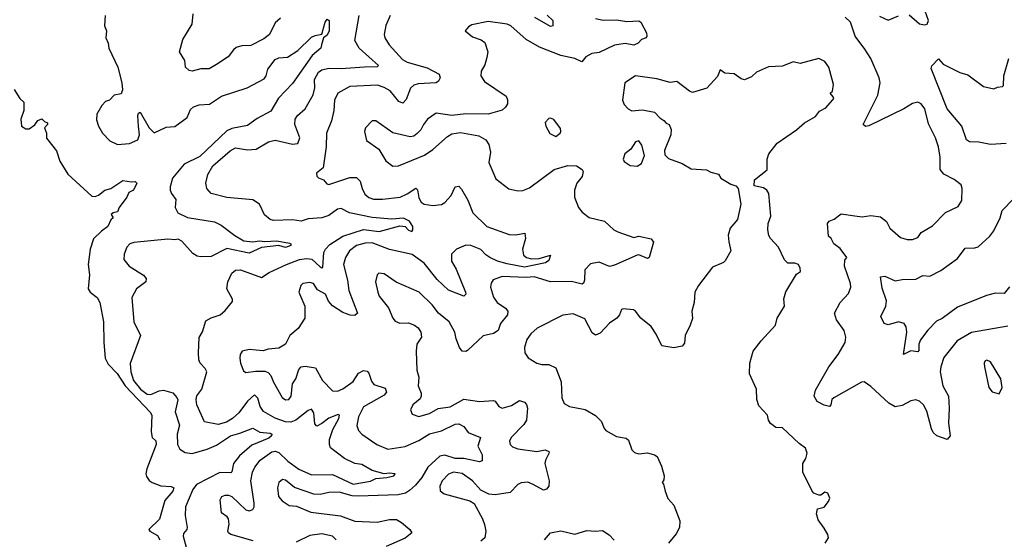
# Model space of a CAD drawing. Extents: x 2056909 to 2160450, y 827444 to 1016825.
# Tile 296 of 501: x 2129819 to 2135505, y 927747 to 930750. Entities that reach past the tile are written whole.
import ezdxf

# ---------------------------------------------------------------- set-up
doc = ezdxf.new("R2010")
doc.units = 0

msp = doc.modelspace()

# ---------------------------------------------------------------- linework, layer by layer
at = {"layer": '0CON10XD'}
for points in [[(2130312.5, 930775), (2130308.8, 930715), (2130320, 930685), (2130316.2, 930645), (2130330, 930615), (2130333.8, 930585), (2130385.5, 930475.5), (2130410, 930385), (2130413.3, 930345), (2130405, 930322.5), (2130365, 930313.3), (2130337.5, 930285), (2130315, 930276.7), (2130293.8, 930255), (2130264.3, 930205), (2130262.4, 930172.4), (2130274.2, 930135), (2130296.7, 930095), (2130339.7, 930049.7), (2130385, 930029.2), (2130454.3, 930035.7), (2130502, 930055), (2130510.9, 930085), (2130504.7, 930135.3), (2130502.5, 930197.5), (2130505, 930210), (2130515, 930216.7), (2130566.9, 930125), (2130595, 930096.9), (2130665, 930129.2), (2130715, 930132.5), (2130787.1, 930185), (2130805, 930231.4), (2130822.5, 930247.5), (2130855, 930257.3), (2130915, 930261.1), (2130985, 930307.8), (2131132.9, 930357.1), (2131231.1, 930408.9), (2131243.3, 930425), (2131252.2, 930465), (2131295, 930520), (2131315, 930530.6), (2131366.2, 930533.8), (2131425, 930573.1), (2131505, 930648.9), (2131525, 930658.9), (2131564, 930666), (2131584, 930735), (2131595, 930752.5), (2131605.8, 930745.8), (2131606.2, 930685), (2131595, 930660), (2131574, 930646), (2131562.2, 930605), (2131558.6, 930585), (2131507.5, 930542.5), (2131395, 930381.8), (2131313.4, 930296.6), (2131268.9, 930221.1), (2131190.6, 930179.4), (2131135, 930138.7), (2131045, 930121.3), (2131015, 930108.6), (2130859.5, 929960.5), (2130769.5, 929915), (2130701.2, 929835), (2130687.6, 929785), (2130688.9, 929765), (2130695.9, 929745), (2130721.3, 929711.3), (2130717.1, 929665), (2130733.5, 929635), (2130787.6, 929607.6), (2130945, 929582.9), (2130982.8, 929562.8), (2131062.6, 929502.6), (2131113.2, 929473.2), (2131165, 929466.2), (2131205, 929472.7), (2131235, 929468.2), (2131305, 929472.7), (2131378.1, 929458.1), (2131386, 929455), (2131384.2, 929445), (2131355, 929433.6), (2131315, 929444.5), (2131215, 929432.9), (2131145, 929401.2), (2131015, 929427.9), (2130925, 929381.5), (2130865, 929380.3), (2130845, 929384), (2130819.9, 929399.9), (2130755, 929470.6), (2130735, 929482.5), (2130715, 929477.5), (2130675, 929482.2), (2130477.6, 929462.4), (2130455, 929454.4), (2130438.9, 929435), (2130422.7, 929395), (2130420, 929365), (2130452.2, 929325), (2130534.2, 929274.2), (2130550, 929255), (2130548.1, 929235), (2130494.3, 929195), (2130467.9, 929145), (2130478.5, 929005), (2130517.3, 928925), (2130456.9, 928763.1), (2130460.9, 928715), (2130477.2, 928665), (2130516.5, 928615), (2130555, 928587), (2130576.7, 928583.3), (2130625, 928605.2), (2130649.6, 928609.6), (2130704.6, 928594.6), (2130727.6, 928567.6), (2130732.5, 928552.5), (2130717, 928485), (2130742.9, 928407.1), (2130729.6, 928355), (2130731.5, 928295), (2130745, 928269.2), (2130775, 928249.5), (2130815, 928243.2), (2130901.9, 928268.1), (2130955, 928292.2), (2131037.5, 928345), (2131090, 928360), (2131165, 928390), (2131206.9, 928366.9), (2131265, 928360.6), (2131276, 928355), (2131274.3, 928345), (2131258.7, 928331.3), (2131159.2, 928290.8), (2131089.4, 928230.6), (2131053.9, 928186.1), (2131045, 928136.7), (2131039.2, 928130.8), (2130975, 928134.2), (2130841.1, 928065), (2130820, 928035), (2130776.9, 927935), (2130775.7, 927884.3), (2130785.6, 927815), (2130784.3, 927805), (2130765, 927781.2), (2130763.2, 927765), (2130781.5, 927701.5)], [(2131325, 930758.9), (2131295, 930732.5), (2131261.2, 930665), (2131229.9, 930640.1), (2131155, 930600.6), (2131101.2, 930598.8), (2131070.3, 930589.7), (2131053.2, 930576.8), (2131023.8, 930535), (2130955, 930492), (2130914.2, 930465.8), (2130865, 930466), (2130815, 930452.9), (2130797.3, 930457.3), (2130776.7, 930475), (2130772.9, 930515), (2130742, 930565), (2130761.4, 930635), (2130815.6, 930725), (2130821.4, 930785)], [(2131167.9, 927737.9), (2131038.8, 927775), (2131024.2, 927785), (2131020.8, 927795), (2131029.4, 927835), (2131025.7, 927865), (2131018.1, 927878.1), (2130985, 927900), (2130976.4, 927975), (2130986.2, 927995), (2131005, 928003.3), (2131025, 928003.3), (2131045, 927994.3), (2131125, 927917.7), (2131145, 927912.2), (2131165, 927919.5), (2131173.8, 927935), (2131173.3, 927956.7), (2131154.7, 928085), (2131164, 928135), (2131177.9, 928165), (2131208.8, 928205), (2131275, 928253.3), (2131295, 928257.6), (2131315, 928249.2), (2131368.3, 928198.3), (2131432.2, 928152.2), (2131505, 928120.4), (2131625, 928122.4), (2131745, 928067), (2131845, 928082.6), (2131875, 928098.6), (2131940, 928105), (2131980, 928115), (2131987.5, 928125), (2131955, 928130), (2131925, 928126), (2131855, 928145.5), (2131795, 928179.2), (2131755, 928186.2), (2131695, 928213.6), (2131615, 928275.7), (2131607.5, 928295), (2131609.2, 928325), (2131627.7, 928382.3), (2131661.5, 928445), (2131665.6, 928465), (2131658.9, 928468.9), (2131605, 928447.2), (2131565, 928416.4), (2131535, 928402), (2131523.8, 928413.8), (2131518.3, 928478.3), (2131505, 928500), (2131485, 928492.5), (2131414.8, 928435.2), (2131385, 928425.3), (2131355, 928425.8), (2131295, 928448.1), (2131226.6, 928486.6), (2131208.1, 928515), (2131193.9, 928563.9), (2131175, 928581.8), (2131135.3, 928545), (2131085, 928478.9), (2131048.5, 928445), (2131014.4, 928425), (2130965, 928410.4), (2130886.6, 928426.6), (2130841.8, 928525), (2130837.5, 928555), (2130843.2, 928576.8), (2130871.3, 928615), (2130899.5, 928715), (2130891.1, 928735), (2130862.1, 928765), (2130854.6, 928785), (2130851.1, 928825), (2130856.4, 928913.6), (2130875, 928946.7), (2130895, 929009.2), (2130925, 929027.8), (2130976.2, 929045), (2131005, 929068.8), (2131047.7, 929122.3), (2131048.8, 929135), (2131015.7, 929195.7), (2131021.1, 929235), (2131044.7, 929285.3), (2131065, 929302.9), (2131095, 929304.4), (2131215, 929260), (2131260.6, 929289.4), (2131359.4, 929335), (2131435, 929364.7), (2131475, 929370.5), (2131505.6, 929365.6), (2131555, 929321.5), (2131565, 929315.7), (2131569.6, 929320.4), (2131576.5, 929405), (2131585.2, 929424.8), (2131609.7, 929450.3), (2131685, 929499.6), (2131805, 929538.5), (2131895, 929525.6), (2132015, 929559.3), (2132045.3, 929555.3), (2132065, 929533.1), (2132082.9, 929527.1), (2132090, 929535), (2132088.9, 929555), (2132069.5, 929585), (2132035, 929603.5), (2131968.1, 929598.1), (2131855, 929607), (2131724.3, 929634.3), (2131675, 929660), (2131655, 929654.6), (2131605, 929619.1), (2131565, 929605.3), (2131485, 929599.1), (2131445, 929586.7), (2131395, 929593.8), (2131285, 929590), (2131265.6, 929595.6), (2131232.8, 929622.8), (2131205, 929683.8), (2131165, 929710), (2131015, 929722.5), (2130925, 929746), (2130900.8, 929775), (2130894.5, 929805), (2130905.4, 929855), (2130933.8, 929905), (2131035, 929992.9), (2131065, 930009.2), (2131135, 929999.1), (2131185, 930001.2), (2131255.5, 930044.5), (2131295, 930054.4), (2131395, 930031.4), (2131426, 930034), (2131436.8, 930066.8), (2131409.1, 930145), (2131410.5, 930175), (2131422.8, 930197.2), (2131468.1, 930235), (2131513.4, 930316.6), (2131524.1, 930355.9), (2131522, 930405), (2131545, 930446.3), (2131565, 930460.8), (2131605, 930470), (2131675, 930467.6), (2131811.3, 930478.7), (2131885, 930479.2), (2131892, 930485), (2131779.6, 930585), (2131755, 930630), (2131780.4, 930775)], [(2131957.9, 930775), (2131932.9, 930717.1), (2131924.6, 930664.6), (2131927.8, 930645), (2131952.2, 930605), (2132030.2, 930520.2), (2132056.2, 930505), (2132172.2, 930472.2), (2132240.8, 930435), (2132248, 930415), (2132238, 930395), (2132225, 930385.6), (2132119.8, 930380.2), (2132095, 930371.3), (2132076.8, 930355), (2132051.6, 930288.4), (2132032.6, 930267.4), (2132008, 930278), (2131959, 930339), (2131925, 930359.1), (2131885, 930372.5), (2131725, 930363.8), (2131657.1, 930325), (2131637.1, 930285), (2131632.5, 930225), (2131619.1, 930165), (2131590.4, 930095), (2131590, 930015), (2131572.5, 929895), (2131533.8, 929863.8), (2131535, 929846.7), (2131545, 929836), (2131574.2, 929824.2), (2131592.1, 929802.1), (2131605, 929797.5), (2131725, 929839.2), (2131765, 929837.8), (2131786.3, 929816.3), (2131796.4, 929775), (2131812.4, 929742.4), (2131835, 929723.5), (2131863.3, 929713.3), (2131915, 929712.5), (2132015.5, 929725.5), (2132056, 929744), (2132106.7, 929776.7), (2132116.4, 929766.4), (2132125, 929721.2), (2132138.1, 929695), (2132155, 929684.6), (2132205, 929675.5), (2132255, 929683.1), (2132275, 929693.3), (2132310.9, 929735), (2132335, 929784.2), (2132355, 929788.1), (2132370.9, 929770.9), (2132407.3, 929707.3), (2132435.6, 929635), (2132516, 929556), (2132645, 929508.6), (2132685, 929506), (2132737, 929517), (2132739.5, 929485), (2132723.3, 929425), (2132729.3, 929389.3), (2132746.7, 929375), (2132775, 929368.8), (2132819.3, 929370.7), (2132885, 929390), (2132875, 929358.8), (2132856, 929345), (2132735, 929321), (2132635, 929338.8), (2132578.2, 929355), (2132534.7, 929375), (2132510.8, 929390.8), (2132482.4, 929422.4), (2132425, 929445.8), (2132395, 929447.1), (2132341.1, 929425), (2132312.7, 929395), (2132313.8, 929355), (2132339.4, 929309.4), (2132393.8, 929175), (2132395, 929163.3), (2132385, 929153.1), (2132295, 929186.5), (2132229.3, 929249.3), (2132155, 929342.5), (2132085, 929392.9), (2131955, 929421.6), (2131855, 929460), (2131815, 929459.5), (2131764.8, 929445.2), (2131723.8, 929415), (2131700.4, 929375), (2131689.3, 929335), (2131712.6, 929245), (2131720, 929185), (2131770, 929055), (2131755, 929040), (2131727.7, 929042.3), (2131685, 929057.5), (2131625, 929097.1), (2131603.4, 929123.4), (2131586.2, 929165), (2131539.1, 929189.1), (2131516.6, 929226.6), (2131495, 929231.2), (2131455, 929225.6), (2131442.5, 929215), (2131432, 929175), (2131465.8, 929095), (2131465.8, 929025), (2131427.1, 928965), (2131380, 928925), (2131354.2, 928875), (2131315, 928852.2), (2131255, 928846.7), (2131225, 928836.5), (2131145, 928844.4), (2131105, 928833.8), (2131092.5, 928815), (2131090, 928795), (2131094.4, 928764.4), (2131110.9, 928720.9), (2131125, 928710.8), (2131181.8, 928718.2), (2131235, 928718.2), (2131255, 928711.5), (2131269.1, 928695), (2131284.6, 928655), (2131335, 928566.2), (2131355, 928552.5), (2131373.3, 928555), (2131386.7, 928575), (2131395.5, 928645), (2131414.6, 928675), (2131431.6, 928728.4), (2131445.3, 928744.7), (2131468.1, 928748.1), (2131527.4, 928737.4), (2131568.6, 928665), (2131625, 928604.5), (2131655, 928603.8), (2131685, 928617.7), (2131745, 928660), (2131775, 928707.7), (2131805, 928722.5), (2131825, 928718.8), (2131835, 928708.1), (2131851.6, 928661.6), (2131865, 928641.8), (2131930.6, 928620.6), (2131936.9, 928596.9), (2131925, 928579.6), (2131805, 928512.2), (2131775.4, 928455), (2131766.4, 928405), (2131775, 928376), (2131795.7, 928355), (2131882.5, 928295), (2131945, 928268.2), (2132045, 928284), (2132125, 928317.6), (2132185, 928357.9), (2132255, 928373.7), (2132335, 928412), (2132355, 928414.6), (2132385, 928399.2), (2132408.8, 928365), (2132481.2, 928335), (2132465.5, 928285), (2132490, 928235), (2132489.4, 928200.6), (2132475, 928196), (2132385, 928214.8), (2132335, 928214.6), (2132275, 928233.5), (2132245, 928228.1), (2132175.8, 928165), (2132142.4, 928105), (2132105, 928060.7), (2132071.3, 928028.7), (2132046.9, 928015), (2132005, 928004.3), (2131774.2, 927995.8), (2131738.6, 927998.6), (2131665, 928019.4), (2131605, 928018.8), (2131555, 928007.1), (2131517.8, 928007.8), (2131407.1, 928047.1), (2131355, 928089.5), (2131337, 928093), (2131315, 928076.2), (2131308.5, 928045), (2131314.5, 927995), (2131335, 927970), (2131375, 927943.3), (2131418.5, 927938.5), (2131500, 927905), (2131672.4, 927882.4), (2131755, 927852.5), (2131882.7, 927847.3), (2131955, 927862.7), (2131995, 927861.5), (2132024.4, 927845), (2132072.2, 927805), (2132082.9, 927785), (2132045, 927753.1), (2131935, 927706.4)], [(2133145, 930756.2), (2133188.4, 930748.4), (2133265, 930749.1), (2133325, 930739.1), (2133395, 930744), (2133406.2, 930735), (2133439.2, 930675), (2133441.2, 930655), (2133436.2, 930645), (2133410, 930635), (2133390, 930615), (2133365, 930603.5), (2133315, 930612), (2133255, 930602.1), (2133165, 930561.1), (2133122.5, 930555), (2133088.9, 930535), (2133065, 930507.5), (2133025, 930525.6), (2132945, 930543.5), (2132821.2, 930591.2), (2132743.5, 930635), (2132655, 930714.4), (2132635, 930723.5), (2132525, 930738.9), (2132430, 930720), (2132410.7, 930709.3), (2132392.5, 930685), (2132435, 930651.2), (2132485, 930634.3), (2132505, 930618), (2132522.2, 930565), (2132517.3, 930532.7), (2132505, 930490), (2132485, 930452.5), (2132482.5, 930425), (2132502.6, 930392.6), (2132628.6, 930308.6), (2132636.2, 930286.2), (2132635.3, 930264.7), (2132625.3, 930244.7), (2132605, 930227.1), (2132525, 930203.5), (2132395, 930205.6), (2132315, 930196), (2132225, 930209.2), (2132175, 930175.8), (2132150.6, 930145), (2132136.5, 930113.5), (2132115, 930092), (2132095, 930077.1), (2132075, 930072.9), (2131975, 930096.9), (2131875, 930165.6), (2131854, 930165), (2131816, 930125), (2131810.8, 930105), (2131821.2, 930051.2), (2131892.7, 930002.7), (2131934.3, 929935), (2131973.4, 929903.4), (2132006.7, 929905), (2132157.5, 929967.5), (2132205, 929999.2), (2132289.2, 930075), (2132315, 930090.6), (2132365, 930098.9), (2132469.8, 930079.8), (2132510.8, 930055), (2132528.9, 930028.9), (2132538.6, 929985), (2132529.2, 929925), (2132569.7, 929829.7), (2132643.6, 929773.6), (2132695, 929760.6), (2132725, 929762.9), (2132762.4, 929777.6), (2132905, 929885.3), (2132985, 929907.9), (2133035.5, 929905.5), (2133066.7, 929885), (2133072.3, 929872.3), (2133066.8, 929843.2), (2133036.9, 929805), (2133022.9, 929765), (2133022.5, 929725), (2133046, 929665), (2133067.3, 929637.3), (2133107.9, 929607.9), (2133196.8, 929586.8), (2133250.8, 929535), (2133274, 929524), (2133365, 929491.2), (2133395, 929498.8), (2133465, 929483.3), (2133480, 929465), (2133453.6, 929376.4), (2133445, 929370), (2133395, 929391.2), (2133385, 929389.2), (2133255, 929332.2), (2133225, 929324.4), (2133165, 929349.6), (2133115, 929338.9), (2133082.2, 929305), (2133080.4, 929245), (2133075, 929228), (2133067.2, 929222.8), (2133005, 929237.2), (2132885, 929235.3), (2132790, 929265), (2132745, 929261.3), (2132605, 929266.9), (2132553.8, 929246.2), (2132542.3, 929227.7), (2132538.5, 929205), (2132556.1, 929146.1), (2132576.7, 929116.7), (2132624, 929084), (2132638.9, 929065), (2132636.5, 929045), (2132596.5, 928995), (2132582.9, 928955), (2132555, 928936.9), (2132495, 928923.3), (2132405, 928837.8), (2132395, 928832.7), (2132375, 928835.6), (2132359.5, 928855), (2132340, 928905), (2132332.9, 928945), (2132300, 929005), (2132237.5, 929055), (2132201.7, 929101.7), (2132126.5, 929176.5), (2131993.9, 929233.9), (2131925, 929281.4), (2131893.3, 929285), (2131884, 929275), (2131874.4, 929235), (2131886.9, 929175), (2131895, 929152), (2131948.6, 929085), (2131974.5, 929024.5), (2131988.3, 929008.3), (2132015, 928995.8), (2132065, 928997.8), (2132100, 928985), (2132120.2, 928970.2), (2132135.8, 928945), (2132139.4, 928915), (2132113.1, 928875), (2132109.5, 928835), (2132113.1, 928725), (2132124.5, 928685), (2132121.2, 928635), (2132137.1, 928592.9), (2132138.1, 928575), (2132131.1, 928558.9), (2132090, 928525), (2132076.7, 928495), (2132085, 928470), (2132125, 928457.5), (2132185, 928473.6), (2132236.6, 928503.4), (2132305, 928513.3), (2132385, 928557.3), (2132475, 928544.4), (2132555, 928549.2), (2132565.5, 928545.5), (2132586, 928515), (2132605, 928505.6), (2132658.5, 928521.5), (2132705, 928549.5), (2132735, 928539.5), (2132746.2, 928526.2), (2132751.8, 928505), (2132745.9, 928435), (2132729.7, 928410.3), (2132658.2, 928335), (2132647.5, 928315), (2132650.9, 928295), (2132665, 928280.9), (2132695, 928270), (2132805, 928255.5), (2132853.8, 928263.8), (2132875.5, 928255.5), (2132877.1, 928247.1), (2132855.4, 928205), (2132852.1, 928185), (2132876.4, 928085), (2132874.3, 928055), (2132862.4, 928037.6), (2132845, 928031.9), (2132783.7, 928063.7), (2132753, 928077), (2132715, 928074.4), (2132695, 928064.2), (2132651.9, 928018.1), (2132565, 928003.5), (2132529.2, 928009.2), (2132482, 928032), (2132435, 928085.5), (2132375, 928128.2), (2132325, 928135.3), (2132295, 928123.3), (2132258.1, 928085), (2132245.7, 928055), (2132247.9, 928027.9), (2132270.9, 928010.9), (2132418.8, 927968.8), (2132443.9, 927953.9), (2132492.5, 927865), (2132503.5, 927833.5), (2132511.5, 927795), (2132505, 927756.7), (2132483.1, 927736.9)], [(2132865.9, 930775.9), (2132898.2, 930745), (2132898.1, 930715), (2132885, 930711.5), (2132795, 930763.3)], [(2135525, 928980), (2135315, 928941.6), (2135233.5, 928895), (2135155, 928797.5), (2135138.2, 928745), (2135135.4, 928715), (2135150.8, 928635), (2135182.9, 928575), (2135187.3, 928505), (2135182.1, 928417.9), (2135192, 928345), (2135175.8, 928324.2), (2135115, 928345.8), (2135095, 928363.8), (2135084.4, 928385), (2135057.9, 928487.9), (2135039.4, 928525), (2135015, 928545.7), (2134995, 928552.5), (2134965, 928548.1), (2134915, 928520.6), (2134875, 928513.6), (2134838.1, 928535), (2134735, 928630.6), (2134695, 928656.7), (2134680, 928655), (2134521.2, 928565), (2134510, 928555), (2134504, 928525), (2134495, 928514.2), (2134465, 928522.2), (2134425, 928544), (2134408, 928575), (2134415, 928608.8), (2134491.1, 928745), (2134545.1, 928814.9), (2134585.6, 928885), (2134589.7, 928915), (2134580.7, 928955), (2134536.2, 929015), (2134525.3, 929054.7), (2134557.1, 929115), (2134605, 929167.5), (2134618.2, 929205), (2134616.5, 929225), (2134582.2, 929325), (2134585, 929360), (2134596.7, 929375), (2134557.7, 929427.7), (2134521.4, 929455), (2134506.2, 929485), (2134490, 929500), (2134485, 929572.5), (2134493.7, 929586.3), (2134522.2, 929597.8), (2134562.2, 929627.8), (2134642.7, 929617.3), (2134685, 929611.2), (2134735, 929618.5), (2134790.3, 929610.3), (2134825, 929584), (2134845, 929546.2), (2134905, 929492), (2134945, 929480.6), (2134975, 929480.6), (2135005, 929490.8), (2135025, 929520.8), (2135091.3, 929558.7), (2135165, 929636), (2135239.1, 929670.9), (2135260, 929705), (2135262.5, 929775), (2135256, 929795), (2135216.2, 929826.2), (2135156.6, 929856.6), (2135134, 929884), (2135134.4, 929955), (2135125.4, 930015.4), (2135107.8, 930067.8), (2135067.8, 930147.8), (2135045.5, 930235), (2135025, 930264.2), (2135005, 930272.9), (2134975, 930265.7), (2134924.6, 930235.4), (2134723, 930137), (2134703.9, 930133.9), (2134690, 930145), (2134775, 930313.3), (2134787.5, 930385), (2134782.2, 930415), (2134733.5, 930525), (2134700.1, 930580.1), (2134643.3, 930655), (2134616.6, 930736.6), (2134585.3, 930765.3)], [(2134785, 930770), (2134835, 930746.9), (2134895, 930772)], [(2134955, 930778), (2135015, 930726.7), (2135045, 930720), (2135060, 930725), (2135067.5, 930745), (2135048.8, 930798.8)], [(2134470, 927725), (2134490, 927755), (2134486, 927775), (2134465, 927812.5), (2134430.5, 927860.5), (2134420, 927895), (2134427, 927923), (2134465, 927932.5), (2134490, 927965), (2134496.7, 927985), (2134486.7, 928015), (2134469.3, 928020.7), (2134445, 928002.5), (2134435, 928002.5), (2134405, 928013.8), (2134396.2, 928025), (2134341.2, 928135), (2134341.2, 928185), (2134358.8, 928215), (2134366.2, 928245), (2134356.2, 928275), (2134320.5, 928300.5), (2134225, 928391.2), (2134185, 928394), (2134155.9, 928415.9), (2134143.3, 928435), (2134138, 928465), (2134088.3, 928518.3), (2134076.7, 928555), (2134074, 928615), (2134033.8, 928703.8), (2134035.5, 928765), (2134055.6, 928835), (2134101.4, 928895), (2134183.4, 928985), (2134194.4, 929025), (2134235.6, 929095), (2134232.6, 929137.4), (2134243.2, 929176.8), (2134305, 929280), (2134327.5, 929295), (2134326.7, 929315), (2134317.5, 929335), (2134295, 929343.3), (2134255, 929343.3), (2134235, 929362.5), (2134200.8, 929435), (2134154.2, 929485), (2134145, 929503.3), (2134138.6, 929535), (2134142, 929572), (2134156.2, 929615), (2134146.2, 929745), (2134133.3, 929765), (2134115, 929778.8), (2134060.7, 929790.7), (2134062.5, 929825), (2134135, 929882.5), (2134136.5, 929945), (2134144.4, 929975), (2134194, 930036), (2134305, 930113.3), (2134350.8, 930155), (2134415, 930190.8), (2134438.7, 930221.3), (2134475, 930240), (2134513.3, 930285), (2134520, 930295), (2134517.5, 930305), (2134500, 930325), (2134512.5, 930337.5), (2134518, 930375), (2134497.5, 930455), (2134491.4, 930475), (2134468, 930508), (2134433.8, 930526.2), (2134326.4, 930496.4), (2134285, 930507.5), (2134225, 930482.2), (2134143, 930477), (2134075, 930446.2), (2134045, 930420), (2134005, 930402.5), (2133985, 930407.5), (2133945, 930436.7), (2133891.7, 930441.7), (2133865, 930460), (2133848.8, 930421.2), (2133787.5, 930355), (2133705, 930330), (2133686.4, 930336.4), (2133615, 930392.5), (2133575, 930388), (2133498.3, 930408.3), (2133375, 930425.7), (2133314.5, 930385.5), (2133300, 930285), (2133309.3, 930259.3), (2133332.5, 930235), (2133355, 930224), (2133415, 930228.8), (2133485, 930216.7), (2133515, 930182.5), (2133538.3, 930168.3), (2133551.7, 930151.7), (2133570, 930145), (2133581.2, 930115), (2133578.8, 930085), (2133543.3, 929995), (2133545, 929970), (2133565, 929947.5), (2133645, 929920), (2133697.7, 929887.7), (2133785, 929883.3), (2133809.5, 929869.5), (2133855, 929857.5), (2133867.5, 929835), (2133925, 929800), (2133955, 929790), (2133967.5, 929775), (2133983.6, 929683.6), (2133963.8, 929595), (2133922, 929545), (2133910, 929505), (2133914, 929466), (2133925.9, 929414.1), (2133893.6, 929356.4), (2133883.6, 929346.4), (2133819.1, 929320.9), (2133740, 929215), (2133718.8, 929175), (2133714.3, 929115), (2133701.4, 929065), (2133704.1, 929024.1), (2133691.9, 928985), (2133662, 928925), (2133659.2, 928880.8), (2133645, 928863.8), (2133595.9, 928854.1), (2133527.5, 928865), (2133495, 928933.3), (2133466.4, 928976.4), (2133405.8, 929025.8), (2133375.9, 929065.9), (2133363.6, 929073.6), (2133305, 929080), (2133295, 929076), (2133283.8, 929045), (2133266.7, 929025), (2133225, 928996), (2133171.3, 928938.7), (2133145, 928926.2), (2133125, 928940), (2133082.3, 929022.3), (2133015, 929050), (2132955, 929042.5), (2132806.7, 928966.7), (2132771.4, 928935), (2132747, 928903), (2132734.5, 928855), (2132736.9, 928825), (2132755, 928796), (2132805, 928764.4), (2132835, 928756.7), (2132875, 928758.1), (2132915, 928738.8), (2132946.8, 928656.8), (2132950.6, 928565), (2132963, 928533), (2132995, 928514.2), (2133085, 928497.1), (2133145, 928462), (2133178.7, 928428.7), (2133192.1, 928392.1), (2133205, 928376), (2133265, 928342), (2133321.2, 928331.2), (2133335, 928321.2), (2133354.2, 928265), (2133369.1, 928249.1), (2133395, 928240.6), (2133445, 928248), (2133485, 928236.2), (2133500, 928225), (2133525, 928170), (2133540, 928115), (2133539.3, 928090.7), (2133530, 928075), (2133537, 928067), (2133545.9, 928025.9), (2133563, 927983), (2133596.2, 927945), (2133630.8, 927855), (2133628.8, 927815), (2133610.5, 927779.5), (2133566.2, 927725)], [(2135515, 930034.6), (2135425, 930029.3), (2135357.5, 930042.5), (2135305, 930044.4), (2135287.1, 930055), (2135259.7, 930135), (2135175.6, 930235.6), (2135082.3, 930467.7), (2135085.8, 930484.2), (2135125, 930523.3), (2135152.6, 930492.6), (2135247.5, 930445), (2135295, 930432), (2135385, 930363.8), (2135445, 930350), (2135465, 930361.2), (2135495, 930363.3), (2135499.5, 930370.5), (2135503.1, 930425), (2135531.8, 930525)], [(2129787.7, 930347.7), (2129820, 930295), (2129844, 930274), (2129844.2, 930225), (2129825.6, 930175), (2129830, 930135), (2129855, 930119.2), (2129875, 930119.2), (2129907.7, 930142.3), (2129925, 930167.5), (2129947, 930177), (2129961.7, 930161.7), (2129980, 930155), (2129980, 930145), (2129962.5, 930125), (2129973.3, 930095), (2129973.3, 930065), (2130032.3, 929992.3), (2130052, 929932), (2130097.7, 929857.7), (2130235, 929730.8), (2130255, 929728.1), (2130275, 929735.7), (2130311.2, 929765), (2130345.5, 929774.5), (2130415, 929820), (2130465, 929812.5), (2130486.1, 929816.1), (2130496.4, 929806.4), (2130476.9, 929765), (2130448.8, 929751.2), (2130437.5, 929725), (2130393.3, 929665), (2130385, 929640), (2130360, 929635), (2130347.5, 929625), (2130360, 929605), (2130345, 929593.8), (2130328.5, 929555), (2130291.1, 929528.9), (2130246.1, 929483.9), (2130226.9, 929425), (2130214.2, 929335), (2130221.9, 929275), (2130214.4, 929195), (2130226.4, 929176.4), (2130267.5, 929145), (2130282.9, 929115), (2130303.5, 929005), (2130305.4, 928884.6), (2130312.8, 928795), (2130329.5, 928759.5), (2130382.7, 928705), (2130429.2, 928635), (2130572.7, 928482.7), (2130582.1, 928465), (2130577.7, 928367.7), (2130585, 928336.7), (2130605, 928316.7), (2130607.9, 928295), (2130552.7, 928155), (2130547.3, 928125), (2130550.7, 928110.7), (2130566.9, 928086.9), (2130585.3, 928075.3), (2130635, 928055.6), (2130695, 928053.5), (2130710, 928045), (2130704.6, 928025), (2130658.3, 927971.7), (2130626.7, 927863.3), (2130565.8, 927805), (2130570, 927795), (2130615, 927769.5), (2130629.1, 927745)], [(2132915, 930074.6), (2132939.5, 930095), (2132944.5, 930105), (2132942, 930122), (2132903, 930173), (2132885, 930181.2), (2132875, 930178.8), (2132853.5, 930156.5), (2132857.1, 930135), (2132881.6, 930091.6), (2132915, 930074.6)], [(2133385, 929904.4), (2133410.5, 929919.5), (2133427.5, 929965), (2133411.8, 930025), (2133395, 930050), (2133375, 930044.3), (2133348.5, 930001.5), (2133314.1, 929975.9), (2133303.4, 929945), (2133310.4, 929930.4), (2133345, 929906.7), (2133385, 929904.4)], [(2135535, 929206.2), (2135505, 929168.1), (2135455, 929169.1), (2135403, 929157), (2135235, 929088.5), (2135146.7, 929023.3), (2135112.7, 929007.3), (2135063.3, 928956.7), (2135020.5, 928899.5), (2135011.5, 928875), (2135012, 928838), (2135005, 928831.4), (2134965, 928836.9), (2134923.3, 928815), (2134942.5, 928945), (2134939.1, 928975), (2134926.9, 928995), (2134895, 929004.6), (2134835, 928987.5), (2134812, 928995), (2134792.7, 929035), (2134820.4, 929095), (2134825.3, 929125), (2134798.9, 929198.9), (2134790, 929265), (2134815, 929268.1), (2134875, 929240.6), (2134915, 929248.9), (2134995, 929251.5), (2135035, 929271.5), (2135075, 929268.1), (2135138.8, 929301.2), (2135235, 929370.4), (2135279.5, 929430.5), (2135335, 929431.5), (2135355, 929438.5), (2135421.1, 929498.9), (2135445, 929530), (2135480.9, 929605), (2135491.8, 929648.2), (2135558.9, 929715)], [(2135475, 928587.5), (2135492, 928625), (2135484.3, 928674.3), (2135425, 928773.8), (2135405, 928782), (2135395, 928778.8), (2135389.2, 928765), (2135390.6, 928745), (2135416, 928625), (2135435, 928598.8), (2135475, 928587.5)], [(2132850, 927745), (2132885.5, 927784.5), (2132945, 927796.7), (2133025, 927778), (2133095, 927798.8), (2133145, 927793.8), (2133185, 927798), (2133223.4, 927773.4), (2133252.4, 927742.4)], [(2131646, 927745), (2131625.9, 927765.9), (2131565, 927779.2), (2131495, 927769.5), (2131415, 927731.6)]]:
    msp.add_lwpolyline(points, dxfattribs=at)

doc.saveas('drawing.dxf')
